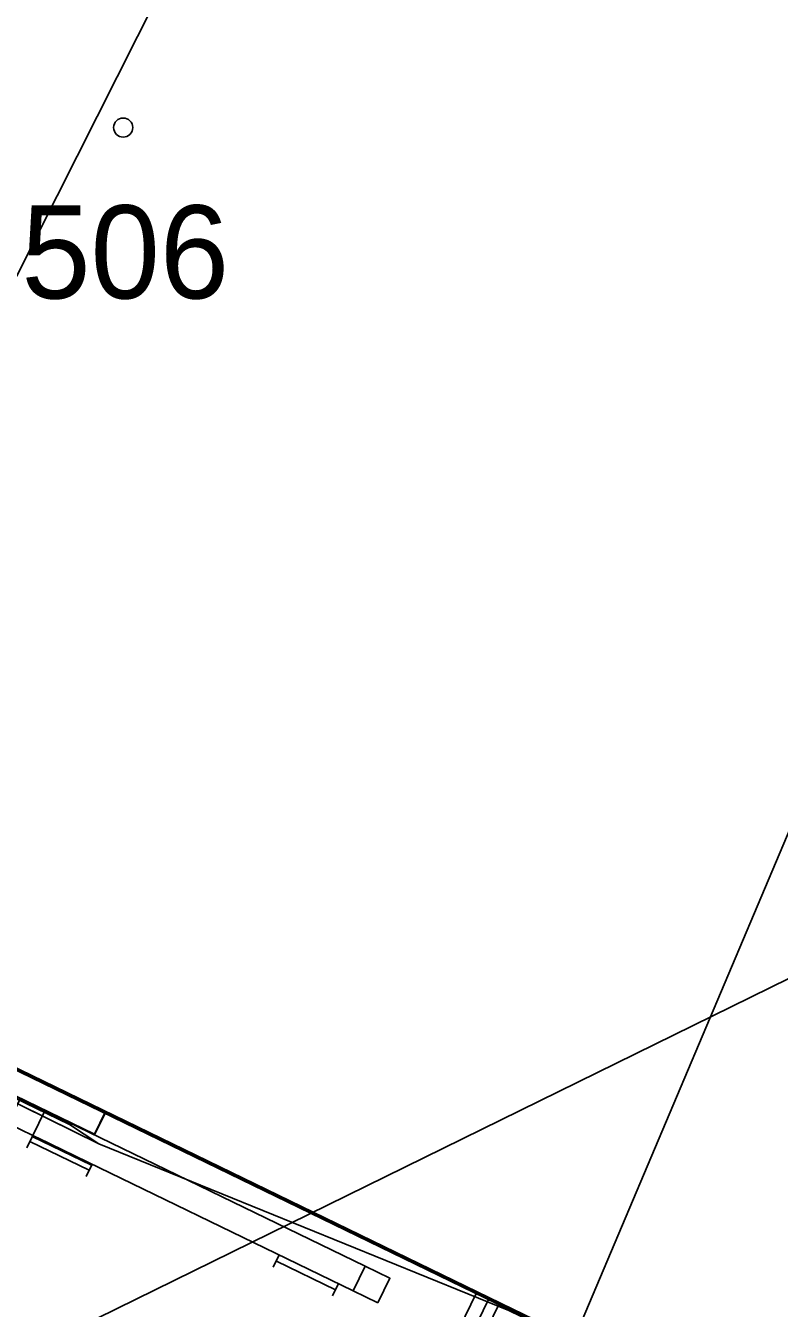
# Model space of a CAD drawing. Extents: x -762314 to -761449, y -993181 to -992589.
# Drawn here: x -761778.66 to -761764.9, y -992880.83 to -992857.4 of the extents above; entities that cross this region are included whole.
import ezdxf

# ---------------------------------------------------------------- set-up
doc = ezdxf.new("R2010")
doc.units = 0
for name, color, linetype in [('Bubliny', 7, 'Continuous'), ('Hranice parcel', 7, 'Continuous'), ('Hranice stavby', 7, 'Continuous'), ('Konstrukce_tenka', 7, 'Continuous'), ('Obvody jako plochy', 7, 'Continuous'), ('Parcelní čísla', 7, 'Continuous'), ('SO 2240 orient syst - podchod a VB', 7, 'Continuous'), ('SO 30-65', 7, 'Continuous'), ('SO2020-2023_Objekt', 7, 'Continuous'), ('SO_10_20_kresba', 7, 'Continuous'), ('SO_10_20_vyplnění', 7, 'Continuous'), ('Vrstva 23', 7, 'Continuous'), ('Značky na budově v SPI', 7, 'Continuous')]:
    doc.layers.add(name, color=color, linetype=linetype)

msp = doc.modelspace()

# ---------------------------------------------------------------- linework, layer by layer
at = {"layer": 'Bubliny'}
for p, q in [((-761765.536, -992835.631), (-761798.24, -992900.488)), ((-761752.079, -992842.201), (-761790.443, -992932.94)), ((-761725.167, -992855.34), (-761839.481, -992911.581))]:
    msp.add_line(p, q, dxfattribs=at)
at = {"layer": 'Hranice parcel'}
msp.add_line((-761741.435, -992894.586), (-761827.455, -992852.846), dxfattribs=at)
at = {"layer": 'Hranice stavby'}
msp.add_line((-761731.441, -992899.482), (-761829.178, -992852.042), dxfattribs=at)
at = {"layer": 'Konstrukce_tenka'}
for p, q in [((-761778.305, -992877.22), (-761772.458, -992880.059)), ((-761772.677, -992880.509), (-761778.524, -992877.67))]:
    msp.add_line(p, q, dxfattribs=at)
for points in [[(-761796.045, -992868.595), (-761777.401, -992877.648), (-761777.205, -992877.243), (-761762.785, -992884.245), (-761763.117, -992884.929), (-761770.34, -992881.421), (-761770.013, -992880.747)], [(-761784.445, -992874.239), (-761777.397, -992877.661), (-761777.2, -992877.256), (-761770.202, -992880.655), (-761772.604, -992885.602), (-761780.241, -992881.894), (-761780.805, -992883.054), (-761783.152, -992881.915), (-761783.982, -992881.929)], [(-761770.427, -992880.546), (-761772.174, -992884.144), (-761771.949, -992884.253), (-761770.202, -992880.655), (-761770.427, -992880.546)]]:
    msp.add_lwpolyline(points, dxfattribs=at)
for points in [[(-761778.524, -992877.67), (-761778.974, -992877.451), (-761778.755, -992877.002), (-761778.305, -992877.22)], [(-761772.227, -992880.727), (-761772.677, -992880.509), (-761772.458, -992880.059), (-761772.008, -992880.278)]]:
    msp.add_lwpolyline(points, close=True, dxfattribs=at)
at = {"layer": 'Obvody jako plochy'}
msp.add_line((-761741.435, -992894.586), (-761827.455, -992852.846), dxfattribs=at)
msp.add_lwpolyline([(-761800.165, -992824.186), (-761776.105, -992841.486), (-761776.885, -992844.526), (-761773.725, -992846.066), (-761772.815, -992844.846), (-761768.935, -992846.706), (-761769.205, -992848.226), (-761766.265, -992849.636), (-761764.395, -992847.086), (-761757.285, -992849.706), (-761763.135, -992861.836), (-761757.435, -992864.816), (-761759.475, -992869.326), (-761735.015, -992881.466), (-761741.435, -992894.586), (-761827.455, -992852.846), (-761822.525, -992841.786), (-761791.665, -992856.786), (-761786.825, -992846.566), (-761797.205, -992841.466), (-761800.195, -992847.136), (-761809.025, -992842.736)], close=True, dxfattribs=at)
at = {"layer": 'SO 2240 orient syst - podchod a VB'}
msp.add_line((-761777.455, -992878.216), (-761778.535, -992877.692), dxfattribs=at)
for points in [[(-761777.455, -992878.216), (-761777.446, -992878.198), (-761778.526, -992877.674), (-761778.535, -992877.692)], [(-761777.536, -992878.155), (-761778.436, -992877.718), (-761778.434, -992877.713), (-761777.534, -992878.15)]]:
    msp.add_lwpolyline(points, close=True, dxfattribs=at)
at = {"layer": 'SO 30-65'}
for p, q in [((-761778.524, -992877.67), (-761778.633, -992877.895)), ((-761777.499, -992878.306), (-761778.578, -992877.782)), ((-761777.444, -992878.194), (-761777.553, -992878.419)), ((-761774.026, -992879.853), (-761774.135, -992880.078)), ((-761773.001, -992880.49), (-761774.08, -992879.966)), ((-761772.946, -992880.377), (-761773.055, -992880.602))]:
    msp.add_line(p, q, dxfattribs=at)
at = {"layer": 'SO2020-2023_Objekt'}
msp.add_lwpolyline([(-761741.302, -992894.696), (-761777.2, -992877.256), (-761827.829, -992852.697)], dxfattribs=at)
at = {"layer": 'SO_10_20_kresba'}
for q in [(-761787.898, -992872.614), (-761769.838, -992880.868)]:
    msp.add_line((-761777.32, -992877.823), q, dxfattribs=at)
at = {"layer": 'SO_10_20_vyplnění'}
msp.add_lwpolyline([(-761709.961, -992919.159), (-761828.894, -992861.43), (-761831.045, -992860.386), (-761831.822, -992860.009), (-761831.285, -992858.902), (-761841.499, -992853.945), (-761838.402, -992847.564), (-761827.829, -992852.697), (-761812.3, -992860.214), (-761802.299, -992865.292), (-761794.461, -992869.272), (-761791.57, -992870.813), (-761786.616, -992873.245), (-761783.335, -992874.861), (-761779.259, -992876.867), (-761777.32, -992877.823), (-761769.838, -992880.868), (-761732.804, -992898.82), (-761732.291, -992897.743), (-761731.948, -992897.855), (-761731.477, -992898.098), (-761733.537, -992902.325), (-761676.025, -992930.201)], dxfattribs=at)
at = {"layer": 'Vrstva 23'}
for points in [[(-761787.898, -992872.614), (-761784.289, -992874.354), (-761777.856, -992877.47), (-761777.32, -992877.823)], [(-761777.32, -992877.823), (-761769.838, -992880.868), (-761762.416, -992884.479), (-761741.302, -992894.696), (-761734.702, -992881.188), (-761741.302, -992894.696)]]:
    msp.add_lwpolyline(points, dxfattribs=at)
at = {"layer": 'Značky na budově v SPI'}
msp.add_circle((-761776.875, -992859.266), 0.175, dxfattribs=at)

# ---------------------------------------------------------------- texts
at = {"layer": 'Parcelní čísla'}
msp.add_text('506', height=1.7, dxfattribs=at).set_placement((-761778.735, -992862.386))

doc.saveas('drawing.dxf')
